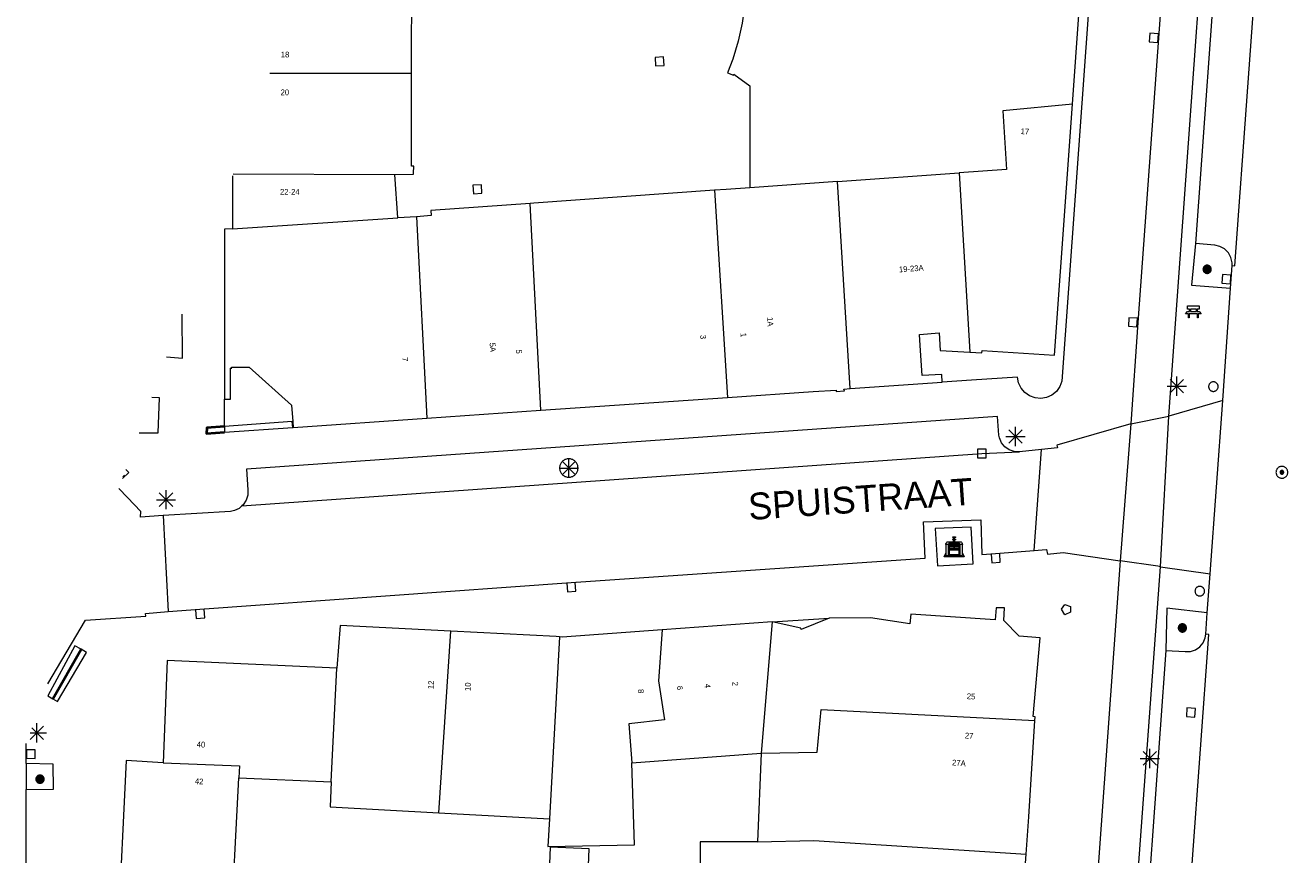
# Model space of a CAD drawing. Header units: metres. Extents: x 135779 to 137489, y 452643 to 455118.
# Tile 301 of 489: x 136223 to 136289, y 454259 to 454302. Entities that reach past the tile are written whole.
import ezdxf
from ezdxf.enums import TextEntityAlignment as Align

# ---------------------------------------------------------------- set-up
doc = ezdxf.new("R2010")
doc.units = ezdxf.units.M
doc.linetypes.add('DGN_Style_3', pattern=[78.572352, 56.123108, -22.449243])
for name, color, linetype, lineweight in [('KTop_BAK_Afval apart plaats', 96, 'Continuous', 13), ('KTop_NAR_Huisnummer (t)', 7, 'Continuous', 13), ('KTop_NAR_Huisnummer tijdelijk (t)', 7, 'Continuous', 13), ('KTop_ORL_Weg_Straatnaam (t)', 7, 'Continuous', 13), ('KTop_PAL_Afsluitpaal', 222, 'Continuous', 13), ('KTop_PAL_Lichtmast', 40, 'Continuous', 13), ('KTop_PND_Grondvlaksituatie van BAG-pand [tachy]', 1, 'Continuous', 13), ('KTop_PND_Pandscheiding', 40, 'Continuous', 13), ('KTop_PUT_Brandkraan of -put', 1, 'Continuous', 13), ('KTop_PUT_Inspectie- of rioolput', 15, 'Continuous', 13), ('KTop_PUT_Kolk', 15, 'Continuous', 13), ('KTop_SHD_Muur (l)', 15, 'Continuous', 40), ('KTop_STM_Bank', 40, 'Continuous', 13), ('KTop_VGO_Boom', 92, 'Continuous', 13), ('KTop_VGO_Haag (l)', 92, 'DGN_Style_3', 40), ('KTop_WGD_Fietspad', 40, 'Continuous', 13), ('KTop_WGD_Parkeervlak', 251, 'Continuous', 13), ('KTop_WGD_Rijbaan_Lokale weg', 251, 'Continuous', 13), ('KTop_WGD_Rijbaan_Lokale weg_verkeersdrempel', 40, 'Continuous', 13), ('KTop_WGD_Voetpad', 251, 'Continuous', 13)]:
    doc.layers.add(name, color=color, linetype=linetype, lineweight=lineweight)
doc.styles.add('Style-ROVU', font='ROVU.shx')
doc.styles.add('Style-ROVUCURSIEF', font='ROVUCURSIEF.shx')

# ---------------------------------------------------------------- blocks, each defined once
blk = doc.blocks.new('BAK_Afval_apart_plaats')
at = {"layer": 'KTop_BAK_Afval apart plaats'}
for p, q in [((-0.43, 0.141), (-0.425, 0.168)), ((-0.43, 0.118), (-0.43, 0.141)), ((-0.29, 0.118), (-0.43, 0.118)), ((-0.43, 0.118), (-0.43, -0.457)), ((-0.29, 0.118), (-0.43, 0.118)), ((-0.425, 0.168), (-0.416, 0.193)), ((-0.416, 0.193), (-0.403, 0.215)), ((-0.403, 0.215), (-0.384, 0.24)), ((-0.384, 0.24), (-0.364, 0.258)), ((-0.364, 0.258), (-0.342, 0.272)), ((-0.342, 0.272), (0, 0.272)), ((-0.282, 0.167), (-0.29, 0.146)), ((-0.282, 0.167), (-0.29, 0.146)), ((-0.29, 0.146), (-0.29, 0.118)), ((-0.29, 0.146), (-0.29, 0.118)), ((-0.29, -0.429), (-0.29, 0.118)), ((-0.29, 0.118), (-0.29, -0.429)), ((-0.273, 0.186), (-0.282, 0.167)), ((-0.273, 0.186), (-0.282, 0.167)), ((-0.248, 0.217), (-0.273, 0.186)), ((-0.248, 0.217), (-0.273, 0.186)), ((0.248, 0.217), (-0.248, 0.217)), ((0.248, 0.217), (-0.248, 0.217)), ((-0.242, 0.081), (-0.242, 0.153)), ((-0.242, 0.153), (0.242, 0.153)), ((0.242, 0.081), (-0.242, 0.081)), ((-0.242, 0.034), (-0.242, 0.081)), ((-0.242, 0.081), (0.242, 0.081)), ((-0.242, -0.059), (-0.242, 0.034)), ((-0.242, 0.034), (0.242, 0.034)), ((0.242, 0.034), (-0.242, 0.034)), ((-0.073, 0.513), (-0.072, 0.515)), ((-0.073, 0.513), (-0.073, 0.49)), ((-0.072, 0.511), (-0.073, 0.513)), ((-0.072, 0.511), (-0.073, 0.513)), ((-0.073, 0.49), (-0.072, 0.488)), ((-0.073, 0.399), (-0.073, 0.376)), ((-0.072, 0.397), (-0.073, 0.399)), ((-0.073, 0.376), (-0.072, 0.374)), ((-0.072, 0.515), (-0.071, 0.516)), ((-0.07, 0.51), (-0.072, 0.511)), ((-0.07, 0.51), (-0.072, 0.511)), ((-0.072, 0.488), (-0.07, 0.486)), ((-0.07, 0.396), (-0.072, 0.397)), ((-0.072, 0.374), (-0.07, 0.373)), ((-0.071, 0.516), (-0.07, 0.517)), ((-0.07, 0.517), (-0.067, 0.519)), ((-0.069, 0.509), (-0.07, 0.51)), ((-0.069, 0.509), (-0.07, 0.51)), ((-0.07, 0.486), (-0.069, 0.485)), ((-0.069, 0.395), (-0.07, 0.396)), ((-0.07, 0.373), (-0.069, 0.371)), ((-0.066, 0.507), (-0.069, 0.509)), ((-0.066, 0.507), (-0.069, 0.509)), ((-0.069, 0.485), (-0.066, 0.484)), ((-0.066, 0.394), (-0.069, 0.395)), ((-0.069, 0.371), (-0.066, 0.37)), ((-0.067, 0.519), (-0.065, 0.52)), ((-0.063, 0.506), (-0.066, 0.507)), ((-0.063, 0.506), (-0.066, 0.507)), ((-0.066, 0.484), (-0.063, 0.483)), ((-0.063, 0.392), (-0.066, 0.394)), ((-0.066, 0.37), (-0.063, 0.369)), ((-0.065, 0.52), (-0.061, 0.521)), ((-0.059, 0.505), (-0.063, 0.506)), ((-0.059, 0.505), (-0.063, 0.506)), ((-0.063, 0.483), (-0.059, 0.482)), ((-0.059, 0.391), (-0.063, 0.392)), ((-0.063, 0.369), (-0.059, 0.368)), ((-0.061, 0.521), (-0.055, 0.523)), ((-0.054, 0.504), (-0.059, 0.505)), ((-0.054, 0.504), (-0.059, 0.505)), ((-0.059, 0.482), (-0.054, 0.481)), ((-0.054, 0.39), (-0.059, 0.391)), ((-0.059, 0.368), (-0.054, 0.367)), ((-0.055, 0.523), (-0.049, 0.524)), ((-0.048, 0.503), (-0.054, 0.504)), ((-0.048, 0.503), (-0.054, 0.504)), ((-0.054, 0.481), (-0.048, 0.48)), ((-0.048, 0.389), (-0.054, 0.39)), ((-0.054, 0.367), (-0.048, 0.366)), ((-0.049, 0.524), (-0.043, 0.525)), ((-0.043, 0.502), (-0.048, 0.503)), ((-0.043, 0.502), (-0.048, 0.503)), ((-0.048, 0.48), (-0.043, 0.479)), ((-0.043, 0.388), (-0.048, 0.389)), ((-0.048, 0.366), (-0.043, 0.365)), ((-0.043, 0.525), (-0.035, 0.526)), ((-0.036, 0.501), (-0.043, 0.502)), ((-0.036, 0.501), (-0.043, 0.502)), ((-0.043, 0.479), (-0.036, 0.478)), ((-0.036, 0.388), (-0.043, 0.388)), ((-0.043, 0.365), (-0.036, 0.364)), ((-0.03, 0.501), (-0.036, 0.501)), ((-0.03, 0.501), (-0.036, 0.501)), ((-0.036, 0.478), (-0.03, 0.478)), ((-0.03, 0.387), (-0.036, 0.388)), ((-0.036, 0.364), (-0.03, 0.364)), ((-0.035, 0.526), (-0.029, 0.527)), ((-0.021, 0.5), (-0.03, 0.501)), ((-0.021, 0.5), (-0.03, 0.501)), ((-0.03, 0.478), (-0.028, 0.478)), ((-0.021, 0.387), (-0.03, 0.387)), ((-0.03, 0.364), (-0.028, 0.364)), ((-0.029, 0.527), (-0.023, 0.527)), ((-0.028, 0.478), (-0.021, 0.477)), ((-0.028, 0.468), (-0.028, 0.478)), ((-0.028, 0.478), (-0.021, 0.477)), ((-0.028, 0.4), (-0.028, 0.468)), ((-0.028, 0.468), (-0.021, 0.468)), ((-0.021, 0.468), (-0.028, 0.468)), ((-0.021, 0.4), (-0.028, 0.4)), ((-0.028, 0.364), (-0.021, 0.363)), ((-0.028, 0.355), (-0.028, 0.364)), ((-0.028, 0.364), (-0.021, 0.363)), ((-0.028, 0.272), (-0.028, 0.355)), ((-0.028, 0.355), (-0.021, 0.354)), ((-0.021, 0.354), (-0.028, 0.355)), ((0.028, 0.272), (-0.028, 0.272)), ((-0.023, 0.527), (-0.013, 0.528)), ((-0.014, 0.5), (-0.021, 0.5)), ((-0.014, 0.5), (-0.021, 0.5)), ((-0.021, 0.477), (-0.014, 0.477)), ((-0.021, 0.477), (-0.014, 0.477)), ((-0.021, 0.468), (-0.014, 0.468)), ((-0.014, 0.468), (-0.021, 0.468)), ((-0.014, 0.399), (-0.021, 0.4)), ((-0.014, 0.386), (-0.021, 0.387)), ((-0.021, 0.363), (-0.014, 0.363)), ((-0.021, 0.363), (-0.014, 0.363)), ((-0.021, 0.354), (-0.014, 0.354)), ((-0.014, 0.354), (-0.021, 0.354)), ((0, 0.5), (-0.014, 0.5)), ((0, 0.5), (-0.014, 0.5)), ((-0.014, 0.477), (0, 0.477)), ((-0.014, 0.477), (0, 0.477)), ((-0.014, 0.468), (0, 0.468)), ((0, 0.468), (-0.014, 0.468)), ((0, 0.399), (-0.014, 0.399)), ((0, 0.386), (-0.014, 0.386)), ((-0.014, 0.363), (0, 0.363)), ((-0.014, 0.363), (0, 0.363)), ((-0.014, 0.354), (0, 0.354)), ((0, 0.354), (-0.014, 0.354)), ((-0.013, 0.528), (-0.005, 0.528)), ((-0.005, 0.528), (0, 0.528)), ((0, 0.528), (0.005, 0.528)), ((0, 0.5), (0, 0.477)), ((0, 0.477), (0, 0.5)), ((0, 0.477), (0, 0.5)), ((0, 0.5), (0.014, 0.5)), ((0.014, 0.5), (0, 0.5)), ((0.014, 0.477), (0, 0.477)), ((0, 0.477), (0.014, 0.477)), ((0.014, 0.468), (0, 0.468)), ((0, 0.468), (0, 0.399)), ((0, 0.468), (0, 0.399)), ((0.014, 0.468), (0, 0.468)), ((0, 0.399), (0.014, 0.399)), ((0, 0.363), (0, 0.386)), ((0, 0.363), (0, 0.386)), ((0, 0.386), (0.014, 0.386)), ((0.014, 0.363), (0, 0.363)), ((0, 0.363), (0.014, 0.363)), ((0, 0.354), (0.014, 0.354)), ((0, 0.272), (0, 0.354)), ((0, 0.354), (0, 0.272)), ((0.014, 0.354), (0, 0.354)), ((0, 0.272), (0.342, 0.272)), ((0.028, 0.272), (0, 0.272)), ((0, 0.272), (0.028, 0.272)), ((0.005, 0.528), (0.013, 0.528)), ((0.013, 0.528), (0.023, 0.527)), ((0.014, 0.5), (0.021, 0.5)), ((0.021, 0.5), (0.014, 0.5)), ((0.021, 0.477), (0.014, 0.477)), ((0.014, 0.477), (0.021, 0.477)), ((0.021, 0.468), (0.014, 0.468)), ((0.021, 0.468), (0.014, 0.468)), ((0.014, 0.399), (0.021, 0.4)), ((0.014, 0.386), (0.021, 0.387)), ((0.021, 0.363), (0.014, 0.363)), ((0.014, 0.363), (0.021, 0.363)), ((0.014, 0.354), (0.021, 0.354)), ((0.021, 0.354), (0.014, 0.354)), ((0.021, 0.5), (0.03, 0.501)), ((0.03, 0.501), (0.021, 0.5)), ((0.028, 0.478), (0.021, 0.477)), ((0.021, 0.477), (0.028, 0.478)), ((0.021, 0.468), (0.028, 0.468)), ((0.028, 0.468), (0.021, 0.468)), ((0.028, 0.468), (0.021, 0.468)), ((0.021, 0.4), (0.028, 0.4)), ((0.021, 0.387), (0.03, 0.387)), ((0.028, 0.364), (0.021, 0.363)), ((0.021, 0.363), (0.028, 0.364)), ((0.021, 0.354), (0.028, 0.355)), ((0.028, 0.355), (0.021, 0.354)), ((0.023, 0.527), (0.029, 0.527)), ((0.03, 0.478), (0.028, 0.478)), ((0.028, 0.478), (0.028, 0.468)), ((0.028, 0.4), (0.028, 0.468)), ((0.03, 0.364), (0.028, 0.364)), ((0.028, 0.364), (0.028, 0.355)), ((0.028, 0.355), (0.028, 0.272)), ((0.029, 0.527), (0.035, 0.526)), ((0.03, 0.501), (0.036, 0.501)), ((0.036, 0.501), (0.03, 0.501)), ((0.036, 0.478), (0.03, 0.478)), ((0.03, 0.387), (0.036, 0.388)), ((0.036, 0.364), (0.03, 0.364)), ((0.035, 0.526), (0.043, 0.525)), ((0.036, 0.501), (0.043, 0.502)), ((0.043, 0.502), (0.036, 0.501)), ((0.043, 0.479), (0.036, 0.478)), ((0.036, 0.388), (0.043, 0.388)), ((0.043, 0.365), (0.036, 0.364)), ((0.043, 0.525), (0.049, 0.524)), ((0.043, 0.502), (0.048, 0.503)), ((0.048, 0.503), (0.043, 0.502)), ((0.048, 0.48), (0.043, 0.479)), ((0.043, 0.388), (0.048, 0.389)), ((0.048, 0.366), (0.043, 0.365)), ((0.048, 0.503), (0.054, 0.504)), ((0.054, 0.504), (0.048, 0.503)), ((0.054, 0.481), (0.048, 0.48)), ((0.048, 0.389), (0.054, 0.39)), ((0.054, 0.367), (0.048, 0.366)), ((0.049, 0.524), (0.055, 0.523)), ((0.054, 0.504), (0.059, 0.505)), ((0.059, 0.505), (0.054, 0.504)), ((0.059, 0.482), (0.054, 0.481)), ((0.054, 0.39), (0.059, 0.391)), ((0.059, 0.368), (0.054, 0.367)), ((0.055, 0.523), (0.061, 0.521)), ((0.059, 0.505), (0.063, 0.506)), ((0.063, 0.506), (0.059, 0.505)), ((0.063, 0.483), (0.059, 0.482)), ((0.059, 0.391), (0.063, 0.392)), ((0.063, 0.369), (0.059, 0.368)), ((0.061, 0.521), (0.065, 0.52)), ((0.063, 0.506), (0.066, 0.507)), ((0.066, 0.507), (0.063, 0.506)), ((0.066, 0.484), (0.063, 0.483)), ((0.063, 0.392), (0.066, 0.394)), ((0.066, 0.37), (0.063, 0.369)), ((0.065, 0.52), (0.067, 0.519)), ((0.066, 0.507), (0.069, 0.509)), ((0.069, 0.509), (0.066, 0.507)), ((0.069, 0.485), (0.066, 0.484)), ((0.066, 0.394), (0.069, 0.395)), ((0.069, 0.371), (0.066, 0.37)), ((0.067, 0.519), (0.07, 0.517)), ((0.069, 0.509), (0.07, 0.51)), ((0.07, 0.51), (0.069, 0.509)), ((0.07, 0.486), (0.069, 0.485)), ((0.069, 0.395), (0.07, 0.396)), ((0.07, 0.373), (0.069, 0.371)), ((0.07, 0.517), (0.071, 0.516)), ((0.07, 0.51), (0.072, 0.511)), ((0.072, 0.511), (0.07, 0.51)), ((0.072, 0.488), (0.07, 0.486)), ((0.07, 0.396), (0.072, 0.397)), ((0.072, 0.374), (0.07, 0.373)), ((0.071, 0.516), (0.072, 0.515)), ((0.072, 0.515), (0.073, 0.513)), ((0.072, 0.511), (0.073, 0.513)), ((0.073, 0.513), (0.072, 0.511)), ((0.073, 0.49), (0.072, 0.488)), ((0.072, 0.397), (0.073, 0.399)), ((0.073, 0.376), (0.072, 0.374)), ((0.073, 0.513), (0.073, 0.49)), ((0.073, 0.399), (0.073, 0.376)), ((0.242, 0.153), (0.242, 0.081)), ((0.242, 0.081), (0.242, 0.034)), ((0.242, 0.034), (0.242, -0.059)), ((0.273, 0.186), (0.248, 0.217)), ((0.273, 0.186), (0.248, 0.217)), ((0.282, 0.167), (0.273, 0.186)), ((0.282, 0.167), (0.273, 0.186)), ((0.29, 0.146), (0.282, 0.167)), ((0.29, 0.146), (0.282, 0.167)), ((0.29, 0.118), (0.29, 0.146)), ((0.29, 0.118), (0.29, 0.146)), ((0.43, 0.118), (0.29, 0.118)), ((0.29, 0.118), (0.29, -0.429)), ((0.43, 0.118), (0.29, 0.118)), ((0.29, -0.429), (0.29, 0.118)), ((0.342, 0.272), (0.364, 0.258)), ((0.364, 0.258), (0.384, 0.24)), ((0.384, 0.24), (0.403, 0.215)), ((0.403, 0.215), (0.416, 0.193)), ((0.416, 0.193), (0.425, 0.168)), ((0.425, 0.168), (0.43, 0.141)), ((0.43, 0.141), (0.43, 0.118)), ((0.43, -0.457), (0.43, 0.118)), ((-0.528, -0.528), (-0.43, -0.332)), ((0.528, -0.528), (-0.528, -0.528)), ((-0.43, -0.332), (-0.43, -0.457)), ((-0.43, -0.457), (0.43, -0.457)), ((-0.43, -0.457), (0.43, -0.457)), ((0.29, -0.429), (-0.29, -0.429)), ((-0.29, -0.429), (0.29, -0.429)), ((0.242, -0.059), (-0.242, -0.059)), ((-0.242, -0.059), (-0.242, -0.092)), ((0.242, -0.059), (-0.242, -0.059)), ((-0.242, -0.092), (0.242, -0.092)), ((-0.242, -0.11), (-0.242, -0.092)), ((-0.242, -0.092), (0.242, -0.092)), ((0.242, -0.11), (-0.242, -0.11)), ((0.242, -0.11), (-0.242, -0.11)), ((-0.242, -0.147), (0.242, -0.147)), ((-0.242, -0.41), (-0.242, -0.147)), ((0.242, -0.41), (-0.242, -0.41)), ((0.242, -0.11), (0.242, -0.059)), ((0.242, -0.092), (0.242, -0.11)), ((0.242, -0.092), (0.242, -0.11)), ((0.242, -0.147), (0.242, -0.41)), ((0.43, -0.457), (0.43, -0.332)), ((0.43, -0.332), (0.528, -0.528))]:
    blk.add_line(p, q, dxfattribs=at)
at = {"layer": 'KTop_BAK_Afval apart plaats', "flags": 128}
blk.add_lwpolyline([(0.029, 0.413), (0.035, 0.412), (0.043, 0.411), (0.049, 0.41), (0.055, 0.409), (0.061, 0.407), (0.065, 0.406), (0.067, 0.405), (0.07, 0.403), (0.071, 0.402), (0.072, 0.401), (0.073, 0.399), (0.072, 0.397), (0.07, 0.396), (0.069, 0.395), (0.066, 0.394), (0.063, 0.392), (0.059, 0.391), (0.054, 0.39), (0.048, 0.389), (0.043, 0.388), (0.036, 0.388), (0.03, 0.387), (0.021, 0.387), (0.014, 0.386), (0, 0.386), (-0.014, 0.386), (-0.021, 0.387), (-0.03, 0.387), (-0.036, 0.388), (-0.043, 0.388), (-0.048, 0.389), (-0.054, 0.39), (-0.059, 0.391), (-0.063, 0.392), (-0.066, 0.394), (-0.069, 0.395), (-0.07, 0.396), (-0.072, 0.397), (-0.073, 0.399), (-0.072, 0.401), (-0.071, 0.402), (-0.07, 0.403), (-0.067, 0.405), (-0.065, 0.406), (-0.061, 0.407), (-0.055, 0.409), (-0.049, 0.41), (-0.043, 0.411), (-0.035, 0.412), (-0.029, 0.413), (-0.028, 0.413), (-0.028, 0.4), (-0.021, 0.4), (-0.014, 0.399), (0, 0.399), (0.014, 0.399), (0.021, 0.4), (0.028, 0.4), (0.028, 0.413), (0.029, 0.413), (0.028, 0.413)], dxfattribs=at)
at = {"layer": 'KTop_BAK_Afval apart plaats'}
for p in [(0, 0), (-0.43, -0.457)]:
    blk.add_point(p, dxfattribs=at)
blk = doc.blocks.new('PAL_Lichtmast')
at = {"layer": 'KTop_PAL_Lichtmast'}
for p, q in [((-0.354, -0.354), (0.354, 0.354)), ((0.354, -0.354), (-0.354, 0.354)), ((0, -0.5), (0, 0.5)), ((-0.5, 0), (0.5, 0))]:
    blk.add_line(p, q, dxfattribs=at)
blk = doc.blocks.new('PAL_Afsluitpaal')
at = {"layer": 'KTop_PAL_Afsluitpaal', "flags": 128}
blk.add_lwpolyline([(0.25, 0), (0.249, 0.026), (0.245, 0.052), (0.238, 0.077), (0.228, 0.102), (0.217, 0.125), (0.202, 0.147), (0.186, 0.167), (0.167, 0.186), (0.147, 0.202), (0.125, 0.217), (0.102, 0.228), (0.077, 0.238), (0.052, 0.245), (0.026, 0.249), (0, 0.25), (-0.026, 0.249), (-0.052, 0.245), (-0.077, 0.238), (-0.102, 0.228), (-0.125, 0.217), (-0.147, 0.202), (-0.167, 0.186), (-0.186, 0.167), (-0.202, 0.147), (-0.217, 0.125), (-0.228, 0.102), (-0.238, 0.077), (-0.245, 0.052), (-0.249, 0.026), (-0.25, 0), (-0.249, -0.026), (-0.245, -0.052), (-0.238, -0.077), (-0.228, -0.102), (-0.217, -0.125), (-0.202, -0.147), (-0.186, -0.167), (-0.167, -0.186), (-0.147, -0.202), (-0.125, -0.217), (-0.102, -0.228), (-0.077, -0.238), (-0.052, -0.245), (-0.026, -0.249), (0, -0.25), (0.026, -0.249), (0.052, -0.245), (0.077, -0.238), (0.102, -0.228), (0.125, -0.217), (0.147, -0.202), (0.167, -0.186), (0.186, -0.167), (0.202, -0.147), (0.217, -0.125), (0.228, -0.102), (0.238, -0.077), (0.245, -0.052), (0.249, -0.026), (0.25, 0)], dxfattribs=at)
blk = doc.blocks.new('PUT_Brandkraan_of_-put')
at = {"layer": 'KTop_PUT_Brandkraan of -put'}
for p, q in [((-0.25, 0.034), (0, 0.25)), ((-0.158, -0.25), (-0.25, 0.034)), ((0, 0.25), (0.25, 0.033)), ((0.25, 0.033), (0.158, -0.25)), ((0.158, -0.25), (-0.158, -0.25))]:
    blk.add_line(p, q, dxfattribs=at)
blk = doc.blocks.new('PUT_Inspectie-_of_rioolput')
at = {"layer": 'KTop_PUT_Inspectie- of rioolput', "flags": 128}
for points in [[(0.31, 0), (0.308, 0.032), (0.303, 0.064), (0.294, 0.095), (0.283, 0.126), (0.268, 0.155), (0.25, 0.182), (0.23, 0.207), (0.207, 0.23), (0.182, 0.25), (0.154, 0.268), (0.126, 0.283), (0.095, 0.294), (0.064, 0.303), (0.032, 0.308), (0, 0.309), (-0.032, 0.308), (-0.064, 0.303), (-0.096, 0.294), (-0.126, 0.283), (-0.155, 0.268), (-0.182, 0.25), (-0.207, 0.23), (-0.23, 0.207), (-0.25, 0.182), (-0.268, 0.154), (-0.283, 0.126), (-0.294, 0.095), (-0.303, 0.064), (-0.308, 0.032), (-0.309, 0), (-0.308, -0.032), (-0.303, -0.064), (-0.294, -0.096), (-0.283, -0.126), (-0.268, -0.155), (-0.25, -0.182), (-0.23, -0.207), (-0.207, -0.23), (-0.182, -0.25), (-0.155, -0.268), (-0.126, -0.283), (-0.096, -0.294), (-0.064, -0.303), (-0.032, -0.308), (0, -0.309), (0.032, -0.308), (0.064, -0.303), (0.095, -0.294), (0.126, -0.283), (0.155, -0.268), (0.182, -0.25), (0.207, -0.23), (0.23, -0.207), (0.25, -0.182), (0.268, -0.155), (0.283, -0.126), (0.294, -0.096), (0.303, -0.064), (0.308, -0.032), (0.31, 0)], [(0.095, 0), (0.094, 0.009), (0.092, 0.019), (0.09, 0.029), (0.086, 0.038), (0.082, 0.047), (0.076, 0.055), (0.07, 0.063), (0.063, 0.07), (0.055, 0.076), (0.047, 0.082), (0.038, 0.086), (0.029, 0.09), (0.019, 0.092), (0.009, 0.094), (0, 0.094), (-0.01, 0.094), (-0.02, 0.092), (-0.029, 0.09), (-0.039, 0.086), (-0.048, 0.082), (-0.056, 0.076), (-0.064, 0.07), (-0.071, 0.063), (-0.077, 0.055), (-0.082, 0.047), (-0.087, 0.038), (-0.09, 0.029), (-0.093, 0.019), (-0.094, 0.009), (-0.095, 0), (-0.094, -0.01), (-0.093, -0.02), (-0.09, -0.029), (-0.087, -0.039), (-0.082, -0.048), (-0.077, -0.056), (-0.071, -0.064), (-0.064, -0.071), (-0.056, -0.077), (-0.047, -0.082), (-0.039, -0.087), (-0.029, -0.09), (-0.02, -0.093), (-0.01, -0.094), (0, -0.095), (0.009, -0.094), (0.019, -0.093), (0.029, -0.09), (0.038, -0.087), (0.047, -0.082), (0.055, -0.077), (0.063, -0.071), (0.07, -0.064), (0.076, -0.056), (0.082, -0.047), (0.086, -0.039), (0.09, -0.029), (0.092, -0.02), (0.094, -0.01), (0.095, 0)], [(0.035, 0), (0.034, 0.003), (0.034, 0.007), (0.033, 0.01), (0.031, 0.014), (0.03, 0.017), (0.028, 0.02), (0.026, 0.023), (0.023, 0.026), (0.02, 0.028), (0.017, 0.03), (0.014, 0.031), (0.01, 0.033), (0.007, 0.034), (0.003, 0.034), (0, 0.034), (-0.004, 0.034), (-0.007, 0.034), (-0.011, 0.033), (-0.014, 0.031), (-0.018, 0.03), (-0.021, 0.028), (-0.023, 0.026), (-0.026, 0.023), (-0.028, 0.02), (-0.03, 0.017), (-0.032, 0.014), (-0.033, 0.01), (-0.034, 0.007), (-0.035, 0.003), (-0.035, 0), (-0.035, -0.004), (-0.034, -0.007), (-0.033, -0.011), (-0.032, -0.014), (-0.03, -0.018), (-0.028, -0.021), (-0.026, -0.023), (-0.023, -0.026), (-0.021, -0.028), (-0.017, -0.03), (-0.014, -0.032), (-0.011, -0.033), (-0.007, -0.034), (-0.004, -0.035), (0, -0.035), (0.003, -0.035), (0.007, -0.034), (0.01, -0.033), (0.014, -0.032), (0.017, -0.03), (0.02, -0.028), (0.023, -0.026), (0.026, -0.023), (0.028, -0.021), (0.03, -0.017), (0.031, -0.014), (0.033, -0.011), (0.034, -0.007), (0.034, -0.004), (0.035, 0)], [(0.01, 0.02), (0.007, 0.02), (0.005, 0.021), (0.003, 0.022), (0.001, 0.022), (-0.001, 0.022), (-0.004, 0.022), (-0.006, 0.021), (-0.008, 0.02), (-0.01, 0.019), (-0.012, 0.018), (-0.014, 0.017), (-0.016, 0.015), (-0.017, 0.013), (-0.019, 0.012), (-0.02, 0.009), (-0.021, 0.007), (-0.022, 0.005), (-0.022, 0.003), (-0.022, 0.001), (-0.022, -0.001), (-0.022, -0.004), (-0.022, -0.006), (-0.021, -0.008), (-0.02, -0.01), (-0.019, -0.012), (-0.017, -0.014), (-0.016, -0.016), (-0.014, -0.017), (-0.012, -0.019), (-0.01, -0.02), (-0.008, -0.021), (-0.006, -0.022), (-0.003, -0.022), (-0.001, -0.022), (0.001, -0.022), (0.003, -0.022), (0.005, -0.022), (0.008, -0.021), (0.01, -0.02), (0.012, -0.019), (0.014, -0.017), (0.015, -0.016), (0.017, -0.014), (0.018, -0.012), (0.02, -0.01), (0.02, -0.008), (0.021, -0.006), (0.022, -0.003), (0.022, -0.001), (0.022, 0.001), (0.022, 0.003), (0.021, 0.005), (0.02, 0.008), (0.019, 0.01), (0.018, 0.012), (0.017, 0.014), (0.015, 0.015), (0.013, 0.017), (0.012, 0.018), (0.01, 0.02)]]:
    blk.add_lwpolyline(points, dxfattribs=at)
blk = doc.blocks.new('PUT_Kolk')
at = {"layer": 'KTop_PUT_Kolk', "flags": 128}
blk.add_lwpolyline([(0.225, -0.225), (0.225, 0.225), (-0.225, 0.225), (-0.225, -0.225), (0.225, -0.225)], dxfattribs=at)
blk = doc.blocks.new('STM_Bank')
at = {"layer": 'KTop_STM_Bank'}
for p, q in [((-0.416, -0.089), (-0.298, 0.019)), ((-0.298, 0.314), (0.298, 0.314)), ((-0.298, 0.143), (-0.298, 0.314)), ((-0.2, 0.143), (-0.298, 0.143)), ((-0.298, 0.019), (-0.2, 0.019)), ((-0.2, 0.019), (-0.2, 0.143)), ((0.157, 0.143), (-0.154, 0.143)), ((-0.154, 0.143), (-0.154, 0.019)), ((-0.154, 0.019), (0.157, 0.019)), ((0.157, 0.019), (0.157, 0.143)), ((0.298, 0.143), (0.203, 0.143)), ((0.203, 0.143), (0.203, 0.019)), ((0.203, 0.019), (0.298, 0.019)), ((0.298, 0.314), (0.298, 0.143)), ((0.298, 0.019), (0.416, -0.089)), ((-0.259, -0.089), (-0.416, -0.089)), ((-0.259, -0.315), (-0.259, -0.089)), ((-0.213, -0.315), (-0.259, -0.315)), ((0.216, -0.089), (-0.213, -0.089)), ((-0.213, -0.089), (-0.213, -0.315)), ((0.216, -0.305), (0.216, -0.089)), ((0.259, -0.305), (0.216, -0.305)), ((0.416, -0.089), (0.259, -0.089)), ((0.259, -0.089), (0.259, -0.305))]:
    blk.add_line(p, q, dxfattribs=at)
blk = doc.blocks.new('VGO_Boom')
at = {"layer": 'KTop_VGO_Boom', "flags": 128}
for points in [[(0.215, 0), (0.214, 0.022), (0.21, 0.045), (0.204, 0.066), (0.196, 0.087), (0.186, 0.108), (0.174, 0.126), (0.16, 0.144), (0.144, 0.16), (0.126, 0.174), (0.107, 0.186), (0.087, 0.196), (0.066, 0.204), (0.045, 0.21), (0.022, 0.214), (-0.001, 0.215), (-0.023, 0.214), (-0.045, 0.21), (-0.067, 0.204), (-0.088, 0.196), (-0.108, 0.186), (-0.127, 0.174), (-0.144, 0.16), (-0.16, 0.144), (-0.174, 0.126), (-0.187, 0.107), (-0.197, 0.087), (-0.205, 0.066), (-0.211, 0.045), (-0.214, 0.022), (-0.215, -0.001), (-0.214, -0.023), (-0.211, -0.045), (-0.205, -0.067), (-0.197, -0.088), (-0.187, -0.108), (-0.174, -0.127), (-0.16, -0.144), (-0.144, -0.16), (-0.127, -0.174), (-0.108, -0.187), (-0.088, -0.197), (-0.067, -0.205), (-0.045, -0.211), (-0.023, -0.214), (0, -0.215), (0.022, -0.214), (0.045, -0.211), (0.066, -0.205), (0.087, -0.197), (0.108, -0.187), (0.126, -0.174), (0.144, -0.16), (0.16, -0.144), (0.174, -0.127), (0.186, -0.108), (0.196, -0.088), (0.204, -0.067), (0.21, -0.045), (0.214, -0.023), (0.215, -0.001)], [(0.155, 0), (0.154, 0.016), (0.152, 0.032), (0.147, 0.048), (0.142, 0.063), (0.134, 0.078), (0.125, 0.091), (0.115, 0.104), (0.104, 0.115), (0.091, 0.125), (0.077, 0.134), (0.063, 0.142), (0.048, 0.147), (0.032, 0.152), (0.016, 0.154), (-0.001, 0.155), (-0.017, 0.154), (-0.033, 0.152), (-0.048, 0.147), (-0.064, 0.142), (-0.078, 0.134), (-0.092, 0.125), (-0.104, 0.115), (-0.116, 0.104), (-0.126, 0.091), (-0.135, 0.077), (-0.142, 0.063), (-0.148, 0.048), (-0.152, 0.032), (-0.155, 0.016), (-0.155, -0.001), (-0.155, -0.017), (-0.152, -0.033), (-0.148, -0.048), (-0.142, -0.064), (-0.135, -0.078), (-0.126, -0.092), (-0.116, -0.104), (-0.104, -0.116), (-0.092, -0.126), (-0.078, -0.135), (-0.064, -0.142), (-0.048, -0.148), (-0.033, -0.152), (-0.017, -0.155), (0, -0.155), (0.016, -0.155), (0.032, -0.152), (0.048, -0.148), (0.063, -0.142), (0.078, -0.135), (0.091, -0.126), (0.104, -0.116), (0.115, -0.104), (0.125, -0.092), (0.134, -0.078), (0.142, -0.064), (0.147, -0.048), (0.152, -0.033), (0.154, -0.017), (0.155, -0.001)], [(0.095, 0), (0.094, 0.01), (0.093, 0.02), (0.09, 0.029), (0.087, 0.039), (0.082, 0.048), (0.077, 0.056), (0.071, 0.064), (0.064, 0.071), (0.056, 0.077), (0.047, 0.082), (0.039, 0.087), (0.029, 0.09), (0.02, 0.093), (0.01, 0.094), (-0.001, 0.095), (-0.01, 0.094), (-0.02, 0.093), (-0.03, 0.09), (-0.039, 0.087), (-0.048, 0.082), (-0.056, 0.077), (-0.064, 0.071), (-0.071, 0.064), (-0.077, 0.056), (-0.083, 0.047), (-0.087, 0.039), (-0.091, 0.029), (-0.093, 0.02), (-0.095, 0.01), (-0.095, -0.001), (-0.095, -0.01), (-0.093, -0.02), (-0.091, -0.03), (-0.087, -0.039), (-0.083, -0.048), (-0.077, -0.056), (-0.071, -0.064), (-0.064, -0.071), (-0.056, -0.077), (-0.048, -0.083), (-0.039, -0.087), (-0.03, -0.091), (-0.02, -0.093), (-0.01, -0.095), (0, -0.095), (0.01, -0.095), (0.02, -0.093), (0.029, -0.091), (0.039, -0.087), (0.048, -0.083), (0.056, -0.077), (0.064, -0.071), (0.071, -0.064), (0.077, -0.056), (0.082, -0.048), (0.087, -0.039), (0.09, -0.03), (0.093, -0.02), (0.094, -0.01), (0.095, -0.001)], [(0.035, 0), (0.035, 0.004), (0.034, 0.007), (0.033, 0.011), (0.032, 0.014), (0.03, 0.018), (0.028, 0.021), (0.026, 0.023), (0.023, 0.026), (0.021, 0.028), (0.017, 0.03), (0.014, 0.032), (0.011, 0.033), (0.007, 0.034), (0.004, 0.035), (-0.001, 0.035), (-0.004, 0.035), (-0.008, 0.034), (-0.011, 0.033), (-0.015, 0.032), (-0.018, 0.03), (-0.021, 0.028), (-0.024, 0.026), (-0.027, 0.023), (-0.029, 0.021), (-0.031, 0.017), (-0.032, 0.014), (-0.034, 0.011), (-0.035, 0.007), (-0.035, 0.004), (-0.035, -0.001), (-0.035, -0.004), (-0.035, -0.008), (-0.034, -0.011), (-0.032, -0.015), (-0.031, -0.018), (-0.029, -0.021), (-0.027, -0.024), (-0.024, -0.027), (-0.021, -0.029), (-0.018, -0.031), (-0.015, -0.032), (-0.011, -0.034), (-0.008, -0.035), (-0.004, -0.035), (0, -0.035), (0.004, -0.035), (0.007, -0.035), (0.011, -0.034), (0.014, -0.032), (0.018, -0.031), (0.021, -0.029), (0.023, -0.027), (0.026, -0.024), (0.028, -0.021), (0.03, -0.018), (0.032, -0.015), (0.033, -0.011), (0.034, -0.008), (0.035, -0.004), (0.035, 0)]]:
    blk.add_lwpolyline(points, dxfattribs=at)

msp = doc.modelspace()

# ---------------------------------------------------------------- linework, layer by layer
at = {"layer": 'KTop_PAL_Lichtmast'}
for p, q in [((136223.267, 454264.866), (136223.975, 454265.574)), ((136223.975, 454264.866), (136223.361, 454265.481)), ((136223.621, 454264.72), (136223.621, 454265.72)), ((136223.266, 454265.22), (136224.121, 454265.22))]:
    msp.add_line(p, q, dxfattribs=at)
at = {"layer": 'KTop_PND_Grondvlaksituatie van BAG-pand [tachy]', "flags": 128}
for points in [[(136277.727, 454298.074), (136279.48, 454322.64), (136279.69, 454322.63), (136279.66, 454322.18), (136279.951, 454322.14)], [(136260.757, 454319.233), (136260.81, 454309.63), (136260.07, 454308.88), (136259.97, 454309.03), (136259.7, 454308.92), (136260.045, 454308.017), (136260.314, 454307.089), (136260.506, 454306.142), (136260.618, 454305.182), (136260.651, 454304.217), (136260.604, 454303.251), (136260.477, 454302.293), (136260.271, 454301.349), (136259.989, 454300.425), (136259.71, 454299.71), (136260.02, 454299.58), (136260.04, 454299.63), (136260.87, 454299.03), (136260.87, 454293.7)], [(136243.202, 454299.679), (136243.205, 454304.828)], [(136242.32, 454294.39), (136243.3, 454294.4), (136243.301, 454294.458), (136243.31, 454294.83), (136243.2, 454294.83), (136243.202, 454299.679)], [(136272.37, 454285.112), (136273, 454285.08), (136273.01, 454285.2), (136276.79, 454284.95), (136277.727, 454298.074)], [(136242.48, 454292.12), (136242.32, 454294.39)], [(136233.84, 454294.32), (136233.84, 454291.56)], [(136259.023, 454293.568), (136249.58, 454292.894), (136249.391, 454292.881)], [(136260.87, 454293.7), (136259.629, 454293.611), (136259.023, 454293.568)], [(136249.391, 454292.881), (136244.2, 454292.51), (136244.22, 454292.24), (136243.454, 454292.187)], [(136243.454, 454292.187), (136242.48, 454292.12)], [(136233.84, 454291.56), (136233.43, 454291.53), (136233.423, 454283.577), (136233.422, 454282.65)], [(136270.93, 454283.54), (136270.9, 454283.94), (136269.87, 454283.88), (136269.77, 454285.45), (136269.73, 454286.03), (136270.77, 454286.11), (136270.81, 454285.19), (136272.37, 454285.112)], [(136233.422, 454282.65), (136233.742, 454282.651), (136233.743, 454284.269), (136233.8, 454284.27), (136233.79, 454284.33), (136234.71, 454284.33), (136236.92, 454282.34), (136236.994, 454281.48), (136237.02, 454281.178)], [(136259.711, 454282.742), (136264.18, 454283.05), (136265.38, 454283.13), (136265.38, 454283.05), (136265.81, 454283.08), (136265.78, 454283.18), (136266.112, 454283.203)], [(136266.112, 454283.203), (136270.93, 454283.54)], [(136249.95, 454282.069), (136259.711, 454282.742)], [(136244.004, 454281.659), (136249.95, 454282.069)], [(136236.99, 454281.176), (136236.964, 454281.478), (136233.42, 454281.225)], [(136233.42, 454281.225), (136233.42, 454280.93)], [(136233.42, 454280.93), (136236.99, 454281.175), (136236.99, 454281.176)], [(136237.02, 454281.178), (136244.004, 454281.659)], [(136275.767, 454265.866), (136275.779, 454266.051), (136275.669, 454266.066), (136276.036, 454270.182), (136274.946, 454270.27), (136274.147, 454271.094), (136274.173, 454271.742), (136273.745, 454271.754), (136273.696, 454271.117), (136269.289, 454271.426), (136269.229, 454270.915), (136267.182, 454271.22), (136265.016, 454271.21)], [(136245.242, 454270.528), (136239.471, 454270.823), (136239.297, 454268.588)], [(136256.285, 454270.602), (136251.068, 454270.219), (136250.92, 454270.232)], [(136262.046, 454271.024), (136256.285, 454270.602)], [(136265.016, 454271.21), (136263.559, 454270.618), (136263.544, 454270.678), (136262.046, 454271.024)], [(136250.92, 454270.232), (136250.75, 454270.247), (136245.242, 454270.528)], [(136239.297, 454268.588), (136230.427, 454268.998), (136230.229, 454263.647)], [(136275.306, 454258.875), (136275.446, 454260.822), (136275.767, 454265.866)], [(136254.709, 454263.657), (136261.465, 454264.161)], [(136261.465, 454264.161), (136261.277, 454259.515)], [(136230.229, 454263.647), (136228.288, 454263.78), (136227.849, 454254.782)], [(136250.409, 454260.717), (136250.324, 454259.282), (136254.849, 454259.36), (136254.709, 454263.657)], [(136233.745, 454254.441), (136234.177, 454262.859)], [(136234.177, 454262.859), (136239.007, 454262.652)], [(136239.007, 454262.652), (136238.951, 454261.351), (136244.626, 454261.037)], [(136244.626, 454261.037), (136250.409, 454260.717)], [(136261.277, 454259.515), (136258.277, 454259.515), (136258.277, 454253.088), (136261.013, 454253.029), (136265.698, 454252.824)], [(136250.145, 454254.054), (136252.129, 454253.934), (136252.401, 454257.43), (136252.475, 454259.151), (136250.445, 454259.238), (136250.371, 454257.517), (136250.145, 454254.054)], [(136274.633, 454251.982), (136274.639, 454252.076), (136274.819, 454252.096), (136275.306, 454258.875)]]:
    msp.add_lwpolyline(points, dxfattribs=at)
at = {"layer": 'KTop_PND_Pandscheiding', "flags": 128}
for points in [[(136235.792, 454299.692), (136243.202, 454299.679)], [(136277.727, 454298.074), (136274.086, 454297.709), (136274.277, 454294.655), (136271.814, 454294.48)], [(136233.88, 454294.43), (136242.32, 454294.39)], [(136265.46, 454294.027), (136271.814, 454294.48)], [(136271.814, 454294.48), (136272.37, 454285.112)], [(136265.46, 454294.027), (136260.87, 454293.7)], [(136266.112, 454283.203), (136265.46, 454294.027)], [(136259.023, 454293.568), (136259.711, 454282.742)], [(136249.95, 454282.069), (136249.391, 454292.881)], [(136233.84, 454291.56), (136242.48, 454292.12)], [(136243.454, 454292.187), (136244.004, 454281.659)], [(136256.285, 454270.602), (136256.1, 454267.93), (136256.409, 454265.894), (136254.553, 454265.685), (136254.709, 454263.657)], [(136262.046, 454271.024), (136261.465, 454264.161)], [(136244.626, 454261.037), (136245.242, 454270.528)], [(136250.92, 454270.232), (136250.409, 454260.717)], [(136239.007, 454262.652), (136239.297, 454268.588)], [(136261.465, 454264.161), (136264.393, 454264.209), (136264.594, 454266.443), (136275.767, 454265.866)], [(136230.229, 454263.647), (136234.201, 454263.502), (136234.177, 454262.859)], [(136261.277, 454259.515), (136264.219, 454259.586), (136275.306, 454258.875)]]:
    msp.add_lwpolyline(points, dxfattribs=at)
at = {"layer": 'KTop_SHD_Muur (l)', "flags": 128}
msp.add_lwpolyline([(136233.42, 454281.225), (136232.5, 454281.16), (136232.49, 454280.85), (136233.42, 454280.93)], dxfattribs=at)
at = {"layer": 'KTop_VGO_Haag (l)', "flags": 128}
for points in [[(136228.193, 454278.6), (136228.146, 454278.65)], [(136224.455, 454267.002), (136225.931, 454269.584)]]:
    msp.add_lwpolyline(points, dxfattribs=at)
at = {"layer": 'KTop_WGD_Fietspad', "flags": 128}
for points in [[(136285.743, 454349.807), (136285.43, 454345.64), (136281.14, 454286.65), (136280.78, 454281.37)], [(136282.764, 454281.755), (136285.71, 454322.64), (136287.5, 454347.39), (136287.542, 454347.584), (136287.656, 454347.746), (136287.824, 454347.85), (136288.02, 454347.88), (136289.63, 454347.89)], [(136280.78, 454281.37), (136282.764, 454281.755)], [(136280.22, 454274.2), (136275.241, 454204.99), (136274.882, 454200), (136273.361, 454178.925), (136272.263, 454163.708), (136271.654, 454155.274), (136270.935, 454145.306), (136270.295, 454136.429), (136269.339, 454123.176), (136269.112, 454120.022), (136268.532, 454111.981), (136266.389, 454082.956), (136266.385, 454082.91), (136266.181, 454079.786), (136266.064, 454079.293), (136265.87, 454078.826), (136265.605, 454078.395), (136265.276, 454078.011)], [(136282.238, 454236.858), (136282.179, 454236.992), (136282.06, 454237.075), (136281.966, 454237.091), (136279.648, 454237.234), (136282.336, 454273.898)], [(136282.336, 454273.898), (136282.191, 454273.919), (136280.22, 454274.2)]]:
    msp.add_lwpolyline(points, dxfattribs=at)
at = {"layer": 'KTop_WGD_Parkeervlak', "flags": 128}
for points in [[(136286.07, 454289.63), (136286.071, 454289.777), (136286.012, 454290.052), (136285.878, 454290.3), (136285.68, 454290.5), (136285.434, 454290.637), (136285.16, 454290.7), (136284.15, 454290.79)], [(136251.074, 454278.715), (136251.105, 454278.686), (136251.139, 454278.661), (136251.174, 454278.638), (136251.211, 454278.619), (136251.25, 454278.603), (136251.29, 454278.59), (136251.331, 454278.581), (136251.373, 454278.576), (136251.415, 454278.574), (136251.456, 454278.576), (136251.498, 454278.581), (136251.539, 454278.59), (136251.579, 454278.603), (136251.618, 454278.619), (136251.655, 454278.638), (136251.69, 454278.661), (136251.724, 454278.686), (136251.755, 454278.715), (136251.783, 454278.746), (136251.809, 454278.779), (136251.831, 454278.814), (136251.851, 454278.851), (136251.867, 454278.89), (136251.879, 454278.93), (136251.888, 454278.971), (136251.894, 454279.013), (136251.896, 454279.055), (136251.894, 454279.097), (136251.888, 454279.138), (136251.879, 454279.179), (136251.867, 454279.219), (136251.851, 454279.258), (136251.831, 454279.295), (136251.809, 454279.331), (136251.783, 454279.364), (136251.755, 454279.395), (136251.724, 454279.423), (136251.69, 454279.449), (136251.655, 454279.471), (136251.618, 454279.491), (136251.579, 454279.507), (136251.539, 454279.519), (136251.498, 454279.528), (136251.456, 454279.534), (136251.415, 454279.536), (136251.373, 454279.534), (136251.331, 454279.528), (136251.29, 454279.519), (136251.25, 454279.507), (136251.211, 454279.491), (136251.174, 454279.471), (136251.139, 454279.449), (136251.105, 454279.423), (136251.074, 454279.395), (136251.046, 454279.364), (136251.021, 454279.331), (136250.998, 454279.295), (136250.979, 454279.258), (136250.963, 454279.219), (136250.95, 454279.179), (136250.941, 454279.138), (136250.935, 454279.097), (136250.934, 454279.055), (136250.935, 454279.013), (136250.941, 454278.971), (136250.95, 454278.93), (136250.963, 454278.89), (136250.979, 454278.851), (136250.998, 454278.814), (136251.021, 454278.779), (136251.046, 454278.746), (136251.074, 454278.715)], [(136282.6, 454269.52), (136283.62, 454269.46), (136283.896, 454269.468), (136284.159, 454269.554), (136284.386, 454269.711), (136284.559, 454269.927), (136284.663, 454270.183), (136284.69, 454270.37)]]:
    msp.add_lwpolyline(points, dxfattribs=at)
at = {"layer": 'KTop_WGD_Rijbaan_Lokale weg', "flags": 128}
for points in [[(136286.07, 454289.63), (136286.22, 454289.62), (136287.57, 454308.3), (136287.4, 454308.33)], [(136285.988, 454288.45), (136286.07, 454289.63)], [(136285.58, 454282.58), (136285.988, 454288.45)], [(136284.92, 454273.53), (136285.25, 454278.055), (136285.58, 454282.58)], [(136234.339, 454277.071), (136272.99, 454279.82), (136274.96, 454279.9)], [(136276.103, 454280.017), (136274.97, 454279.9), (136274.96, 454279.9)], [(136275.72, 454274.742), (136276.103, 454280.017)], [(136234.339, 454277.071), (136234.197, 454276.947), (136233.941, 454276.828), (136233.74, 454276.79), (136230.219, 454276.565)], [(136230.219, 454276.565), (136230.49, 454271.553)], [(136230.49, 454271.553), (136232.13, 454271.68), (136251.53, 454273.08), (136270.029, 454274.34), (136269.94, 454276.241), (136272.943, 454276.354), (136273.002, 454274.542), (136273.7, 454274.59), (136275.72, 454274.742)], [(136284.77, 454271.49), (136284.92, 454273.53)], [(136284.69, 454270.37), (136284.77, 454271.49)], [(136283.38, 454252.4), (136283.54, 454252.39), (136284.85, 454270.35), (136284.69, 454270.37)], [(136223.06, 454263.617), (136223.06, 454264.11), (136223.063, 454264.661)], [(136223.06, 454263.617), (136223.06, 454262.254)], [(136223.018, 454222.016), (136223.052, 454231.698), (136223.071, 454255.83), (136223.06, 454262.1), (136223.06, 454262.254)]]:
    msp.add_lwpolyline(points, dxfattribs=at)
at = {"layer": 'KTop_WGD_Rijbaan_Lokale weg_verkeersdrempel', "flags": 128}
for points in [[(136285.58, 454282.58), (136282.764, 454281.755)], [(136280.78, 454281.37), (136276.92, 454280.25), (136276.944, 454280.104), (136276.103, 454280.017)], [(136280.78, 454281.37), (136280.22, 454274.2)], [(136282.336, 454273.898), (136282.764, 454281.755)], [(136230.219, 454276.565), (136229.04, 454276.49), (136229.05, 454276.78), (136228.35, 454277.514), (136227.903, 454277.982)], [(136275.72, 454274.742), (136276.353, 454274.79), (136276.367, 454274.791), (136276.43, 454274.56), (136277.25, 454274.64), (136280.22, 454274.2)], [(136282.336, 454273.898), (136284.92, 454273.53)], [(136224.197, 454267.781), (136226.17, 454271.1), (136229.31, 454271.31), (136229.29, 454271.46), (136230.49, 454271.553)]]:
    msp.add_lwpolyline(points, dxfattribs=at)
at = {"layer": 'KTop_WGD_Voetpad', "flags": 128}
for points in [[(136279.951, 454322.14), (136278.224, 454298.124), (136277.179, 454283.594), (136277.072, 454283.308), (136276.894, 454283.059), (136276.658, 454282.864), (136276.38, 454282.736), (136276.078, 454282.685), (136275.774, 454282.713), (136275.487, 454282.819), (136275.237, 454282.996), (136275.041, 454283.231), (136274.913, 454283.509), (136274.86, 454283.81), (136272.457, 454283.645), (136270.93, 454283.54)], [(136285.4, 454307.98), (136284.15, 454290.79)], [(136284.15, 454290.79), (136283.95, 454288.61), (136285.988, 454288.45)], [(136230.401, 454284.856), (136231.231, 454284.798), (136231.212, 454287.087)], [(136229.956, 454280.895), (136230.026, 454282.728), (136229.63, 454282.733)], [(136233.42, 454281.225), (136233.422, 454282.65)], [(136233.42, 454280.93), (136232.49, 454280.85), (136232.5, 454281.16), (136233.42, 454281.225)], [(136274.96, 454279.9), (136274.683, 454279.909), (136274.419, 454279.997), (136274.192, 454280.155), (136274.019, 454280.372), (136273.914, 454280.629), (136273.89, 454280.77), (136273.82, 454281.74), (136234.58, 454279), (136234.64, 454277.92), (136234.64, 454277.639), (136234.56, 454277.369), (136234.409, 454277.132), (136234.339, 454277.071)], [(136237.02, 454281.178), (136236.99, 454281.176)], [(136228.961, 454280.894), (136229.956, 454280.895)], [(136228.092, 454278.502), (136228.419, 454278.819), (136228.265, 454278.977)], [(136270.68, 454273.948), (136272.534, 454274.043), (136272.438, 454275.959), (136270.564, 454275.886), (136270.68, 454273.948)], [(136284.77, 454271.49), (136282.66, 454271.73), (136282.6, 454269.52)], [(136262.046, 454271.024), (136265.016, 454271.21)], [(136226.221, 454269.418), (136225.931, 454269.584), (136225.608, 454269.769), (136224.192, 454267.156), (136224.455, 454267.002), (136224.708, 454266.854), (136226.221, 454269.418)], [(136282.6, 454269.52), (136281.43, 454253.07)], [(136223.06, 454262.254), (136224.498, 454262.282), (136224.475, 454263.584), (136223.06, 454263.617)]]:
    msp.add_lwpolyline(points, dxfattribs=at)

# ---------------------------------------------------------------- block references
at = {"layer": 'KTop_BAK_Afval apart plaats'}
msp.add_blockref('BAK_Afval_apart_plaats', (136271.546, 454274.934), dxfattribs=at)
at = {"layer": 'KTop_PAL_Afsluitpaal'}
for p in [(136285.091, 454283.31), (136284.381, 454272.62)]:
    msp.add_blockref('PAL_Afsluitpaal', p, dxfattribs=at)
at = {"layer": 'KTop_PAL_Lichtmast'}
for p in [(136283.181, 454283.33), (136274.751, 454280.7), (136251.416, 454279.055), (136230.371, 454277.4), (136281.771, 454263.88)]:
    msp.add_blockref('PAL_Lichtmast', p, dxfattribs=at)
at = {"layer": 'KTop_PUT_Brandkraan of -put', "rotation": 162.7095129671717}
msp.add_blockref('PUT_Brandkraan_of_-put', (136277.401, 454271.63), dxfattribs=at)
at = {"layer": 'KTop_PUT_Inspectie- of rioolput', "rotation": 266.080501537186}
msp.add_blockref('PUT_Inspectie-_of_rioolput', (136288.672, 454278.832), dxfattribs=at)
at = {"layer": 'KTop_PUT_Kolk'}
for p, rotation in [((136281.98, 454301.532), 355.8405333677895), ((136256.161, 454300.302), 273.9441789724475), ((136246.636, 454293.617), 273.9445248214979), ((136285.771, 454288.918), 356.0248194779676), ((136280.891, 454286.667), 356.0943008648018), ((136273.718, 454274.341), 94.13467136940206), ((136251.547, 454272.83), 94.12759169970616), ((136232.148, 454271.431), 94.42809191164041), ((136283.921, 454266.282), 355.8282412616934), ((136223.31, 454264.11), 179.7453537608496)]:
    msp.add_blockref('PUT_Kolk', p, dxfattribs=dict(at, rotation=rotation))
msp.add_blockref('PUT_Kolk', (136272.99, 454279.82), dxfattribs=at)
at = {"layer": 'KTop_STM_Bank'}
msp.add_blockref('STM_Bank', (136284.045, 454287.208), dxfattribs=at)
at = {"layer": 'KTop_VGO_Boom'}
for p in [(136284.764, 454289.439), (136283.474, 454270.699), (136223.787, 454262.798)]:
    msp.add_blockref('VGO_Boom', p, dxfattribs=at)

# ---------------------------------------------------------------- texts
at = {"layer": 'KTop_NAR_Huisnummer (t)', "style": 'Style-ROVU'}
for s, rotation, p in [('17', 355.9, (136275.467, 454296.624)), ('19-23A', 4.1, (136269.951, 454289.519)), ('1A', 274, (136261.957, 454286.453)), ('3', 274, (136258.443, 454285.79)), ('1', 274, (136260.546, 454285.895)), ('5A', 274, (136247.46, 454285.116)), ('5', 274, (136248.817, 454285.027)), ('7', 273.9, (136242.872, 454284.62)), ('25', 356.8, (136272.653, 454267.107)), ('27', 356.3, (136272.554, 454265.049)), ('27A', 356.3, (136272.154, 454263.622))]:
    msp.add_text(s, height=0.3, rotation=rotation, dxfattribs=at).set_placement(p, align=Align.MIDDLE_RIGHT)
at = {"layer": 'KTop_NAR_Huisnummer tijdelijk (t)', "style": 'Style-ROVUCURSIEF'}
for s, rotation, p in [('18', 359.7, (136236.367, 454300.66)), ('20', 359.7, (136236.355, 454298.684)), ('22-24', 359.7, (136236.325, 454293.487)), ('12', 86.7, (136244.197, 454267.502)), ('10', 86.7, (136246.126, 454267.403)), ('8', 273.8, (136255.172, 454267.503)), ('6', 273.8, (136257.21, 454267.677)), ('4', 273.8, (136258.657, 454267.783)), ('2', 273.8, (136260.103, 454267.889)), ('40', 357.2, (136231.975, 454264.619)), ('42', 357.2, (136231.88, 454262.691))]:
    msp.add_text(s, height=0.3, rotation=rotation, dxfattribs=at).set_placement(p, align=Align.MIDDLE_LEFT)
at = {"layer": 'KTop_ORL_Weg_Straatnaam (t)', "style": 'Style-ROVU'}
msp.add_text('SPUISTRAAT', height=1.4, rotation=3.95899, dxfattribs=at).set_placement((136260.839, 454276.334))

doc.saveas('drawing.dxf')
